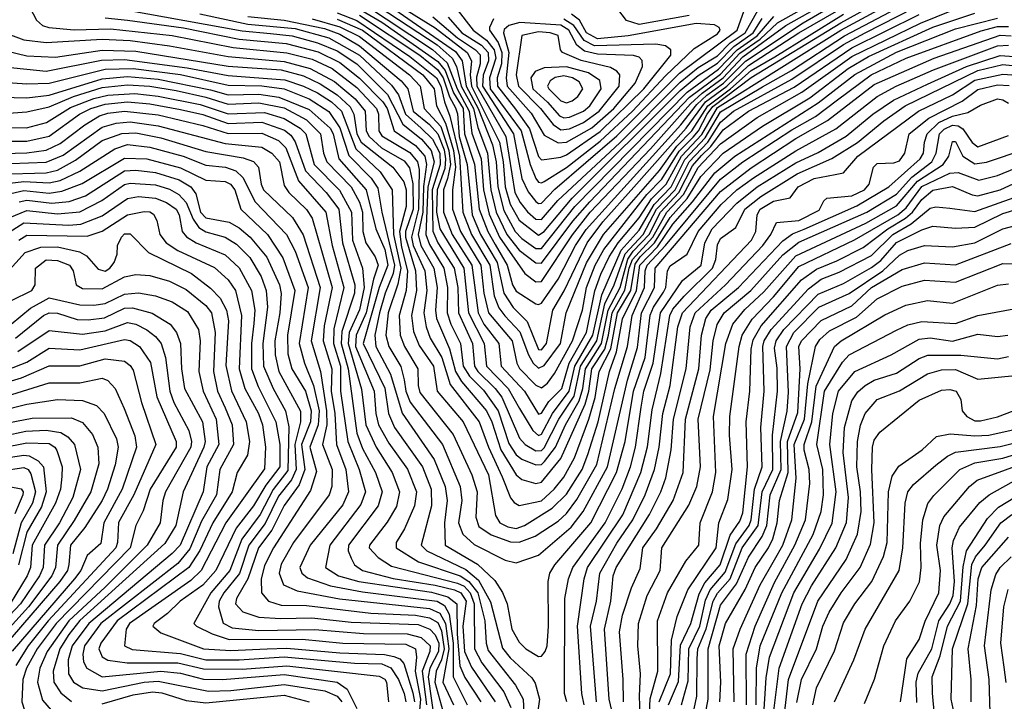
# Model space of a CAD drawing. Extents: x 501367 to 657802, y 482273 to 547541.
# Tile 330 of 656: x 599520 to 603040, y 508627 to 511062. Entities that reach past the tile are written whole.
import ezdxf

# ---------------------------------------------------------------- set-up
doc = ezdxf.new("R2010")
doc.units = 0

msp = doc.modelspace()

# ---------------------------------------------------------------- linework, layer by layer
at = {"layer": '0CON20XD'}
for points in [[(600715, 511111.3), (600814, 511054), (601015, 510912.8), (601040.8, 510880.8), (601071.1, 510801.1), (601105.9, 510745), (601109.8, 510655), (601146.4, 510546.4), (601162.5, 510385), (601193.5, 510305), (601219.4, 510259.4), (601262.7, 510185), (601282.3, 510115), (601295, 510092.2), (601365, 510047.5), (601375, 510044.3), (601385, 510049.3), (601444.5, 510135.5), (601506.5, 510255), (601545, 510312.6), (601883.1, 510686.9), (601940.7, 510759.3), (601976.8, 510793.2), (602036.2, 510835), (602115, 510914.6), (602320.8, 511050.8), (602622.7, 511227.3)], [(600735, 511078.8), (600949.9, 510935), (601015, 510882.7), (601033.3, 510855), (601056.3, 510786.3), (601077.6, 510747.6), (601085.6, 510725.6), (601090.6, 510645), (601119.9, 510545), (601137.7, 510365), (601167.2, 510295), (601226.9, 510195), (601250.8, 510085), (601284.6, 510034.6), (601334.5, 509984.5), (601375, 509884.5), (601385, 509882.9), (601403.1, 509905), (601425.9, 510025), (601466.5, 510093.5), (601548.7, 510265), (601605, 510340.1), (601716, 510464), (601902.7, 510675), (601971.7, 510768.3), (602048.3, 510825), (602125, 510898.8), (602305, 511015.3), (602647.2, 511212.8)], [(600770.7, 511130.7), (601011.9, 510971.9), (601066.3, 510925), (601081.4, 510895), (601097.7, 510825), (601141.7, 510745), (601157.4, 510677.4), (601192.3, 510585), (601204.5, 510455), (601223.9, 510375), (601261.2, 510295), (601305, 510238.9), (601365, 510193.1), (601385, 510192), (601497, 510343), (601558.2, 510411.8), (601915, 510785), (602025, 510867.4), (602095, 510942.3), (602167.5, 510992.5), (602228.8, 511051.2), (602465.6, 511185)], [(600655, 511063.9), (600745, 511024.5), (600961.2, 510865), (601001.1, 510815), (601009.6, 510755), (601042.1, 510692.1), (601070.2, 510595), (601077.9, 510535), (601067, 510455), (601067.5, 510385), (601096.3, 510305), (601127.6, 510252.4), (601168.7, 510185), (601179.8, 510085), (601196.4, 510015), (601280, 509915), (601296.9, 509835), (601306.4, 509816.4), (601365, 509757.1), (601385, 509747), (601406.3, 509763.7), (601432.3, 509797.7), (601496.6, 509915), (601531.5, 510025), (601545.8, 510105), (601577.3, 510185), (601608.2, 510241.8), (601762.3, 510437.7), (601815, 510492.4), (601877.5, 510592.5), (601927.4, 510642.6), (601947.1, 510665), (601977.2, 510725), (601997.7, 510752.3), (602135, 510855.3), (602455, 511050.6), (602655, 511161.7)], [(600749.2, 511119.2), (600996.1, 510956.1), (601048.5, 510908.5), (601083.7, 510815), (601127.3, 510735), (601136.5, 510656.5), (601170.1, 510565), (601178.5, 510455), (601197.7, 510367.7), (601235.2, 510284.8), (601326, 510156), (601365, 510126.2), (601385, 510127.4), (601495.9, 510294.1), (601559.7, 510375), (601775, 510600.8), (601918.3, 510761.7), (601959.7, 510800.3), (602035, 510854.8), (602105, 510929.3), (602259, 511041), (602494.7, 511175)], [(599545, 511126.2), (599580.2, 511060.2), (599601.8, 511041.8), (599624, 511034), (599715, 511026.1), (599845, 511030), (600065, 511005.8), (600282.7, 510962.7), (600475, 510943.8), (600565, 510920.9), (600637.4, 510887.4), (600725, 510819.8), (600796, 510745), (600802.2, 510725), (600803.8, 510665), (600815, 510647.4), (600915, 510588.2), (600942, 510555), (600947.5, 510527.5), (600945.8, 510385), (600921, 510285), (600926.5, 510255), (600967.9, 510165), (600975.3, 510095), (600964.5, 510015), (600972.5, 509965), (600987.7, 509925), (601029.1, 509855), (601058.5, 509758.5), (601162.3, 509625), (601195.5, 509535), (601245, 509428.7), (601275, 509354.6), (601287.4, 509337.4), (601305, 509326.8), (601385, 509343.7), (601430.8, 509385), (601465, 509428.4), (601502.8, 509497.2), (601555.1, 509635.1), (601577.1, 509712.9), (601592, 509805), (601633.7, 509886.3), (601657, 510015), (601704.2, 510095), (601720.6, 510189.4), (601737.8, 510215), (601789.6, 510265), (601845, 510356), (601906.6, 510423.4), (601955, 510502.1), (602035, 510585.5), (602175, 510682.1), (602345, 510783.7), (602482.3, 510887.7), (602555, 510931), (602785, 511035.8), (602935, 511086.1)], [(600335, 511073.2), (600465, 511061.2), (600609.1, 511030.9), (600665, 511010.2), (600735, 510969.3), (600884, 510844), (600907.5, 510815), (600927, 510735), (600985, 510687.9), (601015, 510654.2), (601036.9, 510596.9), (601042.3, 510565), (601039.5, 510530.6), (601011.8, 510455), (601010.5, 510375), (601022.3, 510315), (601108, 510175), (601124.2, 510015), (601180.1, 509905), (601189, 509825), (601266.8, 509745), (601306.8, 509673.2), (601354.2, 509594.2), (601375, 509577.2), (601385, 509581.5), (601424.5, 509655.5), (601484.7, 509735), (601504.1, 509825), (601569.1, 509935), (601600.6, 510079.4), (601670.6, 510239.4), (601735, 510310.1), (601787.7, 510402.3), (601848.5, 510465), (601897.7, 510562.3), (601970, 510640), (602025, 510733.3), (602175, 510822.6), (602279.5, 510880.5), (602468.8, 511005), (602702.4, 511127.6)], [(600565, 511065.7), (600665, 511036.7), (600735, 511001.7), (600913.3, 510865), (600952.1, 510825), (600965.7, 510745), (601025, 510680.7), (601053.8, 510595), (601060, 510545), (601049.2, 510495), (601035.2, 510455), (601034.6, 510375), (601065.5, 510295), (601136.8, 510185), (601158.6, 510015), (601179.2, 509975), (601232.6, 509905), (601241.7, 509825), (601325, 509735.6), (601375, 509653.4), (601385, 509657), (601412, 509698), (601458.6, 509745), (601484.5, 509835), (601546.6, 509945), (601576.6, 510093.4), (601597.4, 510152.6), (601626.9, 510215), (601659.2, 510265), (601735, 510354.2), (601778.2, 510421.8), (601830.6, 510475), (601885.9, 510575), (601958.3, 510651.7), (602015, 510748.4), (602455, 511024.7), (602665, 511138.9)], [(600830.4, 511120.4), (601078.2, 510948.2), (601102.2, 510915), (601116.5, 510825), (601158.8, 510745), (601210.1, 510615), (601223.9, 510553.9), (601229, 510465), (601250.6, 510380.6), (601291.7, 510305), (601315, 510280.7), (601365, 510245.4), (601385, 510244.6)], [(599825, 511068.9), (599905, 511060.9), (600105, 511033.8), (600305, 510992.7), (600472.7, 510977.3), (600587, 510947), (600665, 510909.1), (600735, 510853.6), (600818.6, 510768.6), (600833.7, 510745), (600858.6, 510665), (600935, 510613.3), (600968.7, 510575), (600974.2, 510545), (600963.1, 510466.9), (600960.7, 510375), (600944.8, 510294.8), (600954.2, 510255), (601000.9, 510175), (601011.8, 510105), (601006.5, 510025), (601010.3, 509995), (601056.2, 509886.2), (601078.3, 509805), (601099.4, 509769.4), (601188.7, 509665), (601207.8, 509625), (601240.4, 509525), (601295, 509436.3), (601315, 509419.5), (601365, 509405.2), (601385, 509409.6), (601454.9, 509495), (601541.8, 509688.2), (601554.8, 509735), (601565.8, 509815), (601611.4, 509885), (601625.3, 509935), (601638.4, 510015), (601683.8, 510096.2), (601698.4, 510175), (601711.3, 510205), (601783.7, 510285), (601832.9, 510375), (601892.8, 510437.2), (601945, 510533.8), (602025, 510618.2), (602156.8, 510713.2), (602316.5, 510803.5), (602495, 510931.1), (602740.1, 511049.9), (602852.5, 511095)], [(599905, 511096.8), (600315, 511022.9), (600416.8, 511013.2), (600494.6, 511005), (600585, 510979.8), (600655, 510950.7), (600724.9, 510905), (600835.3, 510795), (600889.6, 510689.6), (600955.8, 510635.8), (600991.1, 510595), (601001.2, 510555), (600979.1, 510465), (600971.6, 510295), (600985, 510258.8), (601036.5, 510175), (601049.2, 510105), (601048, 510015), (601060.7, 509975), (601096.4, 509905), (601105.2, 509824.8), (601128.4, 509788.4), (601178.2, 509738.2), (601229.9, 509665), (601268.4, 509548.4), (601295, 509508), (601315, 509492.5), (601365, 509472), (601385, 509473.6), (601396.7, 509483.3), (601435.9, 509535), (601471.2, 509615), (601519.8, 509700.2), (601533.1, 509745), (601542.2, 509815), (601599.6, 509905), (601623.7, 510025), (601666.2, 510105), (601693.6, 510206.4), (601713.1, 510235), (601770.5, 510295), (601810.4, 510375), (601876.9, 510445), (601925, 510540.6), (601956.9, 510576.9), (601990.9, 510609.1), (602035, 510668.8), (602126, 510735), (602288.6, 510821.4), (602495, 510962.1), (602735, 511080.9)], [(600163.8, 511083.8), (600335, 511046.8), (600505, 511030.7), (600625, 510996.9), (600735, 510935.4), (600848.7, 510828.7), (600873.8, 510793.8), (600899.3, 510725), (600955.2, 510675.2), (600995.5, 510635.5), (601022.3, 510585), (601023.4, 510545), (600994.5, 510455), (600996.9, 510306.9), (601014.3, 510265), (601072.9, 510175), (601086, 510105), (601088.4, 510015), (601139, 509905), (601145.5, 509825), (601157.7, 509805), (601219.4, 509745), (601243.3, 509713.3), (601307.3, 509567.3), (601327, 509545), (601365, 509521.4), (601385, 509522.7), (601395, 509532.5), (601447.2, 509635), (601502.4, 509717.6), (601524.5, 509824.5), (601583.6, 509915), (601612.3, 510047.7), (601644.8, 510115), (601684.5, 510225.5), (601749.3, 510295), (601796.6, 510385), (601863.6, 510455), (601913.3, 510555), (601980.1, 510625), (602025, 510696.6), (602071.3, 510735), (602280.4, 510849.6), (602465, 510973.9), (602542, 511015), (602718.2, 511105)], [(600655, 511087.4), (600725, 511059.2), (600915, 510931.2), (601009.8, 510855), (601025.7, 510825), (601038.4, 510768.4), (601057.9, 510717.9), (601091.9, 510575), (601103.6, 510375), (601134.8, 510295), (601200.1, 510185), (601215.6, 510075.6), (601232.4, 510032.4), (601253.8, 510003.8), (601307.4, 509947.4), (601338.4, 509865), (601355.4, 509835.4), (601375, 509817.9), (601395, 509827.1), (601452.8, 509905), (601473.5, 510015), (601546.5, 510193.5), (601607, 510295), (601806.8, 510523.2), (601869, 510611), (601923, 510665), (601979.5, 510755), (602060.7, 510815), (602135, 510881.3), (602219.8, 510930.2), (602465, 511082.2)], [(600905.3, 511095), (601005, 511033.6), (601120, 510945), (601134.9, 510914.9), (601130.3, 510865), (601135.5, 510825), (601234.9, 510625), (601248.4, 510555), (601254.9, 510465), (601273.3, 510403.3), (601305, 510346.1), (601375, 510292.1)], [(600997.2, 511072.8), (601085, 510997.4), (601149.9, 510955), (601166.5, 510936.5), (601166.2, 510905), (601152.5, 510857.5), (601154.6, 510825), (601257.3, 510645), (601290.6, 510445), (601308.9, 510408.9), (601335.9, 510375.9), (601365, 510349.7), (601385, 510348)], [(601079.1, 511105), (601141.3, 511025), (601189.3, 510989.3), (601216.3, 510955), (601221.9, 510925), (601199.3, 510855), (601201.8, 510815), (601312.4, 510665), (601344.6, 510544.6), (601365, 510495.2), (601375, 510482), (601385, 510479.4)], [(601375, 510405.2), (601385, 510406.9), (601433.5, 510456.5), (601655, 510647), (601879.2, 510870.8), (602085.1, 511025), (602109.4, 511095)], [(601385, 510348), (601443.6, 510416.4), (601665, 510622.2), (601880.8, 510839.2), (601945, 510891.6), (602015, 510933), (602059.9, 510980.1), (602113.8, 511015), (602158.6, 511095)], [(601385, 510479.4), (601395, 510484.8), (601475, 510534.2), (601595, 510627.9), (601710.5, 510735), (601828.7, 510861.4), (601930.7, 510959.3), (602015, 511012.1), (602024.4, 511025), (602021.1, 511035), (602004.3, 511044.3), (601938.5, 511048.5), (601695, 511004.8), (601585, 510994.5), (601546.7, 511015), (601521.1, 511061.1), (601492.2, 511082.2)], [(601385, 510244.6), (601504.8, 510395.2), (601906.2, 510803.8), (602018.4, 510885), (602085.3, 510954.7), (602156.8, 511005), (602216.2, 511073.8)], [(601913.3, 511076.7), (601735, 511045.6), (601689.1, 511059.1), (601655, 511104.4)], [(599430.7, 510960.7), (599545, 510932.8), (599648.1, 510928.1), (599815, 510953.4), (599935, 510949.7), (600265, 510896.5), (600455, 510882.7), (600535, 510861.2), (600593.6, 510833.6), (600655, 510794.3), (600700.8, 510750.7), (600714.5, 510725), (600725.4, 510655), (600740.9, 510625), (600854.2, 510535), (600893.4, 510483.4), (600901.1, 510455), (600901.9, 510395), (600878, 510305), (600885, 510249.8), (600906.3, 510165), (600901.9, 510095), (600876.5, 510005), (600880.5, 509935), (600895.1, 509895), (600942.7, 509815), (600944.3, 509755), (600950.7, 509730.7), (601070, 509580.1), (601136.7, 509436.7), (601155.9, 509375), (601150.8, 509285), (601161.9, 509251.9), (601205, 509221.8), (601275, 509196.4), (601305, 509195.1), (601362.9, 509217.1), (601445, 509271.2), (601475, 509297.8), (601512, 509348), (601583.6, 509473.6), (601648, 509745), (601692.5, 509895), (601709.8, 510005), (601753.4, 510105), (601755.6, 510165), (601763.1, 510185), (601828.6, 510255), (602025, 510493), (602105, 510553.9), (602280.9, 510669.1), (602365, 510716.8), (602444.1, 510775.9), (602564.2, 510865), (602688.9, 510925), (602957, 511023), (603015, 511037.8), (603055, 511038.5)], [(599455, 511020), (599535, 510990.6), (599615, 510980.4), (599815, 510992.8), (599915, 510987.8), (600055, 510969.4), (600265, 510930.8), (600465, 510913.1), (600558.1, 510888.1), (600645, 510841.9), (600719.4, 510779.4), (600755.1, 510735), (600758, 510665), (600769.6, 510645), (600813.5, 510605), (600895, 510557.6), (600913.6, 510533.6), (600925.5, 510475.5), (600926.3, 510385), (600899.7, 510305), (600898.7, 510285), (600934.5, 510165), (600938.7, 510095), (600921.2, 510005), (600928.3, 509948.3), (600948.1, 509898.1), (600999.7, 509825), (601012.3, 509735), (601105.1, 509625), (601195.9, 509435.9), (601220.7, 509290.7), (601236.3, 509265), (601265, 509250), (601295, 509244.6), (601324.7, 509255), (601423.4, 509316.6), (601475, 509366.6), (601531, 509455), (601551.6, 509508.4), (601588.1, 509625), (601628.5, 509805), (601654, 509876), (601675, 509993.7), (601725.2, 510095), (601736.8, 510185), (601799.6, 510250.5), (601855, 510331.5), (601925, 510411.6), (602005, 510515.3), (602076, 510575), (602375, 510764.7), (602505, 510866.2), (602655, 510946.5), (602865, 511030.1), (603015, 511068.2)], [(601051.4, 511071.4), (601100.4, 511015), (601171, 510971), (601194.5, 510945), (601195.8, 510915), (601176.3, 510863.7), (601174.1, 510825), (601284.8, 510655), (601314.7, 510495), (601337.6, 510447.6), (601365, 510412.3), (601375, 510405.2)], [(601214.2, 511065.8), (601199.7, 511035), (601200, 511025), (601230.3, 510980.3), (601243.3, 510945), (601242, 510905), (601227.2, 510855), (601227.6, 510825), (601292.8, 510742.8), (601342.3, 510672.3), (601375, 510573.8), (601385, 510561.9)], [(601445, 510622.5), (601475, 510624.7), (601565, 510676.3), (601644, 510745), (601719.9, 510835), (601746.7, 510895), (601745, 510916.9), (601735, 510928.4), (601714.5, 510934.5), (601585, 510939.1), (601539.6, 510949.6), (601511.8, 510971.8), (601483.5, 511025), (601455, 511042.5), (601307.8, 511052.2), (601268.5, 511041.5), (601252.4, 511027.6), (601249.6, 511015), (601268.5, 510945), (601258.6, 510855), (601263.1, 510825), (601348.5, 510728.5), (601395, 510649.3), (601445, 510622.5)], [(601375, 510292.1), (601395, 510305.9), (601494.8, 510425.2), (601881.1, 510808.9), (601945, 510862.7), (602015, 510906.5), (602073.4, 510966.6), (602142.5, 511015), (602173.8, 511066.2)], [(601385, 510561.9), (601405, 510563.7), (601455, 510570.8), (601475, 510579.4), (601595, 510663.1), (601751, 510815), (601847.3, 510935), (601847.4, 510955), (601829, 510969), (601794.3, 510974.3), (601575, 510969), (601537.4, 510987.4), (601501.5, 511041.5), (601465, 511064.6)], [(599465, 510894.3), (599615, 510878.8), (599812.8, 510917.2), (599895, 510919.8), (600119.1, 510890.9), (600265, 510863.1), (600467.5, 510847.5), (600535, 510825.3), (600585, 510800.7), (600635, 510768.6), (600670.4, 510735), (600721.1, 510601.1), (600808.2, 510518.2), (600851.6, 510455), (600856.7, 510295), (600882.5, 510175), (600872.1, 510117.9), (600836.8, 510015), (600829.4, 509935), (600839.9, 509895), (600882.8, 509822.8), (600894.6, 509775.4), (600900.9, 509735), (600915.7, 509695.7), (601031, 509545), (601094.3, 509395), (601100.3, 509345), (601088.8, 509265), (601103.7, 509223.7), (601145, 509187.2), (601255, 509131), (601295, 509122), (601375, 509149.5), (601491, 509249), (601534.9, 509305), (601620.9, 509465), (601692.7, 509775), (601728.5, 509891.5), (601743.3, 510015), (601788.9, 510105), (601791.9, 510175), (602025, 510448.9), (602135, 510532.9), (602295, 510637.4), (602408.4, 510701.6), (602575, 510830.8), (602788.6, 510925), (603025, 511006.5), (603065, 511004.7)], [(601455, 510669.1), (601485, 510672), (601535, 510695.5), (601592, 510735), (601662.9, 510825), (601665.1, 510865.1), (601655, 510878.4), (601631.8, 510891.8), (601526.8, 510916.8), (601460, 510945), (601453.3, 510955), (601445, 511005.3), (601416, 511015), (601375, 511018.6), (601315, 511005.4), (601294.7, 510865), (601302.8, 510825), (601382.3, 510745), (601427.6, 510687.6), (601455, 510669.1)], [(599459.4, 510839.4), (599545, 510832.9), (599625, 510835.1), (599825, 510885.2), (599925, 510888.2), (600095, 510866.4), (600265, 510828.7), (600385, 510825.5), (600465, 510814.8), (600555, 510779.7), (600625, 510733.8), (600665, 510675.5), (600697, 510577), (600775.9, 510495.9), (600800.3, 510460.3), (600814.4, 510375), (600860.3, 510185), (600855.1, 510155), (600825.9, 510085), (600806.5, 510015), (600789.7, 509935), (600792.9, 509895), (600845.9, 509795.9), (600886.8, 509656.8), (601001.1, 509491.1), (601041.3, 509395), (601048.6, 509345), (601038.4, 509265), (601041, 509185), (601157.1, 509117.1), (601218.5, 509058.5), (601245.4, 509015.4), (601262.2, 508975), (601279.7, 508885), (601305, 508838.2), (601329.6, 508815), (601375, 508787.1), (601385, 508788.9), (601398.9, 508805), (601405.8, 508825), (601410.6, 508895), (601409.8, 509055), (601415.6, 509085), (601433, 509115), (601561.4, 509265), (601653.9, 509445), (601684.9, 509555), (601714.4, 509735), (601755.4, 509855), (601773.9, 510006.1), (601785.8, 510035), (601821.3, 510088.7), (601829.6, 510105), (601835.8, 510165), (601845, 510183), (601905.9, 510224.1), (601945.5, 510305), (602028.2, 510401.8), (602084.1, 510455), (602142.7, 510497.3), (602295, 510594), (602437.4, 510672.6), (602585, 510788.3), (602653, 510825), (602786.4, 510883.6), (603015, 510968.4), (603055, 510970.9)], [(601476, 508625), (601467.4, 508655), (601468.5, 508995), (601481.7, 509065), (601497.1, 509105), (601612.4, 509265), (601673.5, 509386.5), (601703.4, 509465), (601721.6, 509535), (601742.2, 509677.8), (601750.9, 509735), (601784.6, 509835), (601810.7, 510015), (601889.9, 510130.1), (601956.5, 510185), (601969.3, 510265), (601996, 510315), (602083.2, 510406.8), (602156.7, 510465), (602295, 510551.3), (602375, 510587.8), (602475, 510646.1), (602570.5, 510725), (602643.3, 510775), (602765, 510832), (602905.3, 510894.7), (603025, 510934.7), (603238.8, 510918.8)], [(601537.8, 508615), (601530.1, 508655), (601514, 508896), (601538, 509065), (601549.9, 509105), (601676.4, 509293.6), (601740.9, 509445), (601764, 509536), (601781.3, 509668.7), (601811.6, 509798.4), (601843.8, 510005), (601855, 510027.6), (601895.3, 510074.7), (601996.5, 510175), (602008.8, 510205), (602015, 510258.1), (602025, 510280.9), (602079.9, 510320.1), (602112.5, 510385), (602169, 510431), (602298.9, 510511.1), (602423.8, 510566.2), (602515, 510624.1), (602609.6, 510700.4), (602685.9, 510754.1), (602945, 510880.3), (603035, 510901.8), (603135, 510891)], [(601465, 510711.8), (601485, 510713.6), (601535, 510734.9), (601557.6, 510755), (601598.5, 510815), (601593.7, 510845), (601552.9, 510872.9), (601475, 510893.5), (601395, 510890.3), (601362.6, 510877.4), (601347.1, 510855), (601354, 510815), (601407.3, 510767.3), (601449.4, 510719.4), (601465, 510711.8)], [(601475, 510765.6), (601495, 510772), (601515, 510788.4), (601533.3, 510815), (601519.9, 510839.9), (601495.9, 510855), (601465, 510861.6), (601434.4, 510855.6), (601416, 510844), (601406.9, 510825), (601411.9, 510815), (601455, 510772.1), (601475, 510765.6)], [(601582.6, 508625), (601560.9, 508895), (601582.6, 508985), (601593.6, 509085), (601655, 509191.5), (601711.8, 509275), (601755.9, 509365), (601789.8, 509455), (601806.2, 509535), (601819.6, 509655), (601845.5, 509755), (601873, 509965), (601890, 510015), (602136.4, 510275), (602152.1, 510305), (602156.5, 510365), (602166.9, 510385), (602215, 510413.9), (602273.9, 510426.1), (602303.5, 510465), (602360.3, 510495), (602435, 510508.7), (602465.2, 510514.8), (602516.7, 510575), (602733.2, 510735), (602855, 510793.7), (602935, 510846.6), (603035, 510868.2), (603215, 510854.4)], [(599455, 510785.1), (599545, 510783.4), (599625, 510793), (599815, 510851), (599905, 510859.7), (600015, 510850.4), (600201.5, 510811.5), (600265, 510794.2), (600375, 510796), (600445.8, 510785.8), (600555, 510741.6), (600629.5, 510675), (600640.3, 510655), (600661.2, 510565), (600759, 510455), (600792.6, 510315), (600825, 510241.7), (600836.6, 510185), (600804.5, 510105), (600748, 509905), (600825.7, 509745.7), (600838.2, 509655), (600859.7, 509605), (600959.4, 509465), (600991.2, 509385), (600991.6, 509325), (600954.8, 509185), (600975.2, 509165), (601115, 509098.5), (601160.2, 509060.2), (601202.7, 508982.7), (601246.5, 508816.5), (601272.8, 508782.8), (601351.4, 508711.4), (601362.4, 508692.4), (601378.3, 508635), (601355.9, 508475)], [(599465, 510727.6), (599545, 510733.2), (599625, 510751.2), (599712.1, 510787.8), (599815, 510819.8), (599905, 510830), (599985, 510825.1), (600078.8, 510808.8), (600185, 510785.8), (600265, 510760.4), (600375, 510765.5), (600465, 510747.5), (600544.8, 510704.8), (600595.9, 510655), (600605.9, 510585), (600617.4, 510555), (600704.6, 510465), (600735, 510410.7), (600745.8, 510375), (600746.5, 510305), (600757.3, 510265), (600791.2, 510215), (600801.2, 510185), (600784.4, 510135.6), (600758.1, 510015), (600722.6, 509935), (600720.1, 509895), (600786.7, 509735), (600792.7, 509655), (600802.9, 509615), (600839.7, 509549.7), (600906.6, 509456.6), (600938.4, 509375), (600931.9, 509325), (600896.2, 509243.8), (600866.2, 509195), (600865.6, 509175.6), (600945.9, 509125.9), (601095, 509074.9), (601125.4, 509055.4), (601157.6, 509015), (601182.5, 508915), (601187.9, 508835), (601195, 508808.9), (601292.7, 508685), (601320, 508635), (601324.9, 508535)], [(601662.6, 508482.7), (601627.4, 508635), (601610.9, 508885), (601633.6, 508985), (601638.6, 509035), (601642, 509075), (601651.9, 509105), (601771.9, 509295), (601812.2, 509375), (601829.6, 509425), (601849.3, 509525), (601857, 509635), (601902.5, 509815), (601917.3, 509965), (601934.7, 510015), (602043.4, 510115), (602177, 510255), (602205.8, 510295), (602225, 510337.7), (602305, 510345.3), (602378.2, 510381.8), (602394.6, 510415.4), (602405.4, 510424.6), (602495, 510432.7), (602539.6, 510455), (602556.9, 510475), (602571.8, 510535), (602585, 510548.4), (602645, 510550.5), (602665, 510558.6), (602684.8, 510585), (602700.2, 510655), (602769.6, 510710.4), (602888.9, 510771.1), (602945, 510813.2), (603015, 510829.9), (603057.7, 510827.7)], [(599385, 510676.7), (599543.9, 510676.1), (599615.9, 510695), (599701.2, 510748.8), (599785, 510781.1), (599835, 510792.6), (599931.9, 510798.1), (600015, 510788.9), (600165, 510759.8), (600265, 510726.5), (600395, 510730.3), (600465, 510709), (600522.6, 510675), (600542.9, 510655), (600572.4, 510545), (600663.7, 510453.7), (600705.9, 510375), (600709.7, 510275), (600744.9, 510175), (600751.8, 510105), (600735, 510026.2), (600698.3, 509945), (600694.1, 509905), (600742.4, 509742.4), (600757.8, 509615), (600793.8, 509535), (600851.7, 509445), (600877.3, 509375), (600866.7, 509323.2), (600833.3, 509266.7), (600770.7, 509185), (600769.8, 509175), (600801.3, 509141.3), (600849.7, 509109.7), (601085, 509049.5), (601108.4, 509038.4), (601129.9, 509015), (601144.1, 508975), (601145.5, 508815), (601171.7, 508765), (601250.9, 508660.9), (601275.6, 508605)], [(599355, 510628.3), (599545, 510628.2), (599625, 510645.9), (599734.1, 510725), (599774.5, 510745.5), (599825, 510761), (599905, 510768.3), (599985, 510761.6), (600095, 510741.9), (600175, 510723.8), (600265, 510691.8), (600385, 510695.8), (600467.2, 510667.2), (600489.2, 510649.2), (600504.2, 510625.8)], [(601678.5, 508625), (601677.9, 508705), (601664, 508875), (601674.8, 508934.8), (601707.1, 509032.9), (601738, 509102), (601747.7, 509175), (601796.5, 509243.5), (601856.1, 509345), (601892.1, 509445), (601900.1, 509635), (601948, 509815), (601957.3, 509935), (601972.7, 509995), (601992.2, 510025), (602090.1, 510105), (602248.3, 510271.7), (602282.8, 510297.2), (602324.3, 510314.3), (602512.7, 510397.3), (602626.6, 510465), (602739.3, 510565), (602750.9, 510585), (602754.1, 510625), (602763.8, 510655), (602805.5, 510694.5), (602855, 510718.2), (602909.6, 510730.4), (602955, 510757.1), (603015, 510779.6), (603035, 510776.4), (603055, 510764.1)], [(599335, 510580.1), (599545, 510587.1), (599615, 510595.6), (599665, 510619.5), (599753.1, 510686.9), (599805, 510718.8), (599835, 510728.7), (599895, 510735.1), (600015, 510721.9), (600175, 510684.7), (600265, 510656.2), (600385, 510656.4), (600445, 510630.3), (600471, 510605), (600516.1, 510486.1), (600614, 510375), (600636.6, 510255)], [(599423.8, 510546.1), (599615, 510553.3), (599675, 510578.4), (599815, 510678.9), (599865, 510692.4), (599915, 510697.4), (600015, 510683.1), (600255, 510619.5), (600385, 510606.4), (600421.1, 510585), (600448.5, 510555), (600465, 510470), (600481.9, 510445), (600545, 510384.4), (600565, 510353.4), (600636.8, 510105), (600608, 509968), (600604.5, 509915), (600635.5, 509815.5), (600634, 509735), (600646.9, 509655), (600652.6, 509545), (600686.1, 509455), (600695.1, 509375), (600675, 509329.3), (600557.8, 509185), (600521.2, 509105), (600528.4, 509085), (600548.4, 509068.4), (600630.6, 509039.4), (600745, 509017.7), (601012.2, 508985), (601039.2, 508969.2), (601055, 508938), (601069.1, 508835), (601070.1, 508715), (601119.5, 508615)], [(601738.8, 508545), (601735.6, 508645), (601739.4, 508725), (601730, 508825), (601731.6, 508905), (601763.5, 509005), (601809.6, 509095), (601815.2, 509175), (601912.5, 509327.5), (601940.2, 509395), (601953.4, 509465), (601945.1, 509635), (601988.6, 509811.4), (601999, 509915), (602013.3, 509973.3), (602038.8, 510015), (602134.1, 510095), (602248, 510222), (602305, 510267.6), (602548.8, 510375), (602655, 510438.9), (602709.8, 510500.2), (602781.4, 510555), (602796.9, 510585), (602808.4, 510655), (602825, 510671.6), (602855, 510685.2), (602875, 510683.1), (602892, 510672), (602925, 510623.2), (602945, 510608.5), (603055, 510648)], [(599445, 510509.9), (599615, 510515.3), (599655, 510524.9), (599719.9, 510560.1), (599815, 510630.8), (599885, 510655.7), (599935, 510657.6), (600025, 510639.7), (600185, 510591.7), (600318.8, 510568.8), (600355.4, 510555.4), (600373.9, 510535), (600382.9, 510475), (600391.6, 510455), (600495, 510355.2), (600533.7, 510293.7), (600594.5, 510105), (600562.3, 509915), (600595.8, 509805.8), (600616.6, 509665), (600617.7, 509615), (600603, 509545), (600636.9, 509455), (600635.8, 509395), (600626.3, 509365), (600498.4, 509195), (600455, 509117.6), (600447.4, 509085), (600462.8, 509042.8), (600511.4, 509021.4), (600663.7, 508993.7), (600985, 508959.2), (601022.1, 508942.1), (601041.7, 508905), (601053.9, 508815), (601032.8, 508695), (601070.5, 508615)], [(599464.3, 510475.7), (599535, 510484.8), (599625, 510479.6), (599665, 510488.2), (599735, 510520.9), (599860.6, 510600.6), (599905, 510616.2), (599985, 510606.4), (600104.2, 510574.2), (600185, 510542.4), (600255.6, 510535), (600292.4, 510522.4), (600318.2, 510498.2), (600361.7, 510411.7), (600474, 510295), (600504.3, 510235.7), (600550.8, 510105), (600518.7, 509905), (600537.6, 509835), (600570.6, 509755), (600590.2, 509665), (600587.5, 509615), (600557.1, 509535), (600581.4, 509448.6), (600559.8, 509380.2), (600426.8, 509175), (600395, 509112.2), (600383, 509063), (600384.5, 509014.5), (600409.2, 508985), (600455, 508970), (600545, 508968.9), (600775, 508942.4), (600935, 508935.4), (600985, 508925.8), (601015, 508908.5), (601028.3, 508878.3), (601037.8, 508815), (601028.2, 508775), (601008.3, 508735), (601003.7, 508695), (601046, 508545)], [(600504.2, 510625.8), (600541.8, 510521.8), (600615.4, 510445), (600661.4, 510385), (600674, 510265), (600717.8, 510115), (600716.8, 510085), (600671.6, 509948.4), (600669.7, 509905), (600694, 509815), (600725.5, 509585), (600745, 509530.7), (600792.3, 509445), (600815.8, 509375), (600801.8, 509325), (600695.8, 509185), (600694.8, 509165), (600705, 509138.5), (600716.4, 509115), (600745.3, 509095), (600855, 509065.6), (601005, 509042.5), (601074.3, 509025), (601096.8, 509015), (601116, 508985), (601104.7, 508895), (601110.1, 508805), (601135, 508748.9), (601219.2, 508625)], [(601769, 508535), (601774.3, 508635.7), (601801, 508735), (601800.2, 508915), (601835.9, 509015), (601901.7, 509128.3), (601947.8, 509185), (601952.1, 509265), (601996.4, 509375), (602009.1, 509445), (602000.3, 509645), (602043.9, 509905), (602069.1, 509975), (602112.7, 510027.3), (602180.2, 510089.8), (602295, 510219.2), (602545, 510335.5), (602655, 510396.8), (602729.7, 510485), (602820.8, 510545), (602841.3, 510575), (602855, 510627.7), (602865, 510626.7), (602891.9, 510575), (602935, 510547.3), (602976.5, 510553.5), (603115, 510599.2)], [(599472.5, 510437.5), (599535, 510451.5), (599625, 510442.9), (599670.8, 510449.2), (599742.9, 510477), (599895, 510568.1), (599974.9, 510564.9), (600095, 510532.7), (600185, 510488.4), (600255, 510484.6), (600273.9, 510475), (600289.4, 510455), (600310.8, 510385), (600406.2, 510295), (600461.2, 510211.2), (600503.6, 510095), (600476.8, 509935), (600478.6, 509868.6), (600493, 509815), (600541.5, 509735), (600561.4, 509665), (600559, 509625), (600527.1, 509545), (600539.5, 509455), (600519.4, 509400.6), (600465, 509326.9), (600421.9, 509238.1), (600373.4, 509175), (600335.7, 509064.3), (600294.8, 508995), (600291, 508975), (600317.1, 508947.1), (600375, 508928.2), (600452.8, 508922.8), (600564, 508925), (600705, 508909.8), (600945, 508901.2), (600986.7, 508885), (601005, 508864.5), (601017.9, 508835), (601017, 508805), (600986.1, 508745), (600980.6, 508715), (601003.9, 508545)], [(601805.9, 508625), (601846.1, 508725), (601850.2, 508845), (601870.3, 508929.7), (601908.7, 509025), (602010.3, 509175), (602019, 509265), (602051.3, 509348.6), (602066.8, 509455), (602057.5, 509577.5), (602058.8, 509645), (602092, 509895), (602103.1, 509935), (602138.2, 509991.8), (602215, 510072), (602305, 510180.9), (602504.6, 510275.3), (602659.6, 510365), (602689.4, 510390.6), (602745, 510465.9), (602845, 510514.4), (602875, 510516.4), (602948.4, 510488.4), (603015, 510505.2), (603128.4, 510551.6)], [(599517.9, 510412.1), (599545, 510417), (599635, 510406.4), (599696.9, 510413.1), (599755, 510433.6), (599895, 510521.8), (599935, 510524.7), (600005, 510515.9), (600089.6, 510489.6), (600132.2, 510465), (600150.1, 510440.1), (600166.6, 510375), (600185, 510354.3), (600269.1, 510339.1), (600305, 510318.8), (600344.1, 510285), (600403.4, 510213.4), (600448.8, 510115), (600454.1, 510084.1), (600450.1, 510015), (600432.2, 509915), (600433.1, 509865), (600446.1, 509805), (600523.8, 509663.8), (600523.5, 509625), (600503.3, 509545), (600508.8, 509455), (600491.5, 509418.5), (600445, 509359.9), (600398, 509262), (600339.1, 509185), (600305.8, 509084.2), (600249.4, 509015), (600233.5, 508985), (600231.1, 508965), (600246.8, 508906.8), (600279.4, 508889.4), (600375, 508880.5), (600575, 508883.4), (600749.1, 508869.1), (600905, 508868.6), (600955, 508854.7), (600987.3, 508825), (600985.6, 508805), (600958.8, 508735), (600974.6, 508615)], [(599485, 510355.6), (599545, 510381), (599655, 510368.9), (599735, 510375.6), (599813.9, 510416.1), (599895, 510473.1), (599915, 510478.7), (600005, 510472.2), (600055, 510456.3), (600088.3, 510438.3), (600115, 510408.7), (600139.7, 510349.7), (600160, 510320), (600185, 510304.1), (600255, 510285.5), (600295, 510260.2), (600342.3, 510212.3), (600382.9, 510145), (600401.4, 510095), (600406.3, 510035), (600389.3, 509905), (600392.1, 509825), (600425.9, 509745), (600470.7, 509665), (600481.8, 509608.2)], [(601839.6, 508615), (601875, 508697.6), (601882.9, 508827.1), (601919.3, 508905), (601949.1, 509010.9), (601969.8, 509050.2), (602024.1, 509115), (602059.7, 509220.3), (602095, 509270.3), (602105, 509300), (602121.5, 509465), (602116.5, 509625), (602130.3, 509735), (602135.3, 509885), (602142, 509918), (602170.9, 509969.1), (602315, 510132.9), (602368.9, 510171.1), (602441.1, 510201.1), (602535, 510247.9), (602624, 510315), (602687.1, 510352.9), (602711.6, 510375), (602745, 510420), (602785, 510452.7), (602855, 510466.3), (602925, 510436), (602945, 510433.3), (603025, 510454), (603105, 510490.9)], [(601885.3, 508614.7), (601909.5, 508700.5), (601911.6, 508815), (601950.9, 508895), (601971.1, 508988.9), (601988.9, 509025), (602041.8, 509088.2), (602079.9, 509190.1), (602127.7, 509255), (602135.5, 509275), (602146.6, 509385), (602174.6, 509465), (602169, 509605), (602181.9, 509735), (602177.1, 509895), (602182, 509915), (602206, 509955), (602339.7, 510100.3), (602384.7, 510134.8), (602449.8, 510159.8), (602565, 510220.2), (602641.8, 510295), (602707.5, 510332.5), (602775, 510389.1), (602795, 510393.3), (602845, 510389.4), (602935, 510376.6), (603145, 510451.5)], [(599468.9, 510295), (599535, 510336.2), (599695, 510328.7), (599738.2, 510331.8), (599815, 510362), (599905, 510423.1), (599945, 510430.4), (600005, 510425.1), (600045, 510409.7), (600079.3, 510385), (600089.7, 510365), (600100.8, 510305), (600116, 510286), (600150.3, 510265), (600255, 510222.1), (600305, 510176.1), (600348.6, 510095), (600360.1, 510025), (600357.1, 509977.2), (600348.4, 509905), (600349, 509815), (600372.1, 509752.1), (600435.4, 509625), (600449.9, 509545), (600449.4, 509465), (600400.3, 509399.7), (600355.4, 509325), (600294, 509246), (600220.8, 509095), (600175, 509042.1), (600094, 508985), (600048.9, 508941.1), (600000.5, 508905), (599995.9, 508895), (600025, 508871.7), (600176.7, 508815), (600275, 508808.2), (600404.6, 508814.6)], [(599516.6, 510275), (599545, 510293), (599761.6, 510288.4), (599815, 510306.4), (599905, 510365.7), (599965, 510377.3), (599985, 510376), (599998, 510368), (600010.7, 510345), (600020.7, 510295), (600043.9, 510265), (600085, 510238.2), (600216.8, 510176.8), (600265, 510133.4), (600291.4, 510095), (600313, 510005), (600304, 509815), (600324.2, 509744.2), (600373.2, 509655), (600387.7, 509615), (600398.6, 509535), (600395, 509458.2), (600256.8, 509265), (600168.3, 509095), (600131.2, 509058.8), (599912.7, 508905), (599901, 508885), (599894.7, 508825), (599921.8, 508811.8), (600095, 508798.5), (600185, 508775.8), (600305, 508775.2), (600465, 508785.9), (600716.6, 508763.4), (600815, 508761), (600846.4, 508746.4), (600873.6, 508705), (600894.4, 508655), (600900.1, 508625)], [(601904.7, 508475), (601940.2, 508645), (601941.7, 508778.3), (601944.2, 508815), (601974.2, 508885.8), (601998.6, 508985), (602015, 509013.6), (602059.3, 509065), (602103.3, 509175), (602159.8, 509255), (602174.1, 509375.9), (602212.9, 509455), (602211.6, 509578.4), (602229.1, 509735), (602227.4, 509817.4), (602218.2, 509888.2), (602224, 509915), (602251.7, 509955), (602375, 510082.1), (602465, 510119.8), (602565, 510176.7), (602598.2, 510201.8), (602655, 510266), (602745, 510311.5), (602785, 510324.1), (602865, 510317.2), (602935, 510320.9), (603035, 510370), (603125, 510397.6)], [(601948.1, 508455), (601981.4, 508635), (601980.8, 508815), (602025, 508970.7), (602082.9, 509047), (602125, 509142), (602174.1, 509215.9), (602190.7, 509255), (602202.8, 509365), (602242.3, 509455), (602239.7, 509555), (602263.9, 509663.9), (602269, 509731), (602261.3, 509895), (602287.4, 509945), (602377.2, 510035), (602485, 510083.7), (602605.7, 510165), (602665, 510221.3), (602695, 510237.4), (602755, 510255.2), (602855, 510251.2), (602935, 510265.4), (603035, 510315.7), (603135, 510341.6)], [(599473, 510157), (599539.5, 510230.5), (599595, 510249.8), (599655, 510251.2), (599733.4, 510233.4), (599758.6, 510218.6), (599800.9, 510170.9), (599825, 510163.9), (599842.5, 510175), (599857.5, 510195), (599868, 510225), (599869.8, 510255), (599883.5, 510285), (599895, 510297), (599915, 510297.6), (599980, 510230), (600134.2, 510155), (600202.6, 510102.6), (600237.1, 510067.1), (600259.7, 510025), (600266.2, 509986.2), (600257, 509827), (600276.9, 509736.9), (600329.7, 509625), (600341.7, 509555), (600334.1, 509505.9), (600297.1, 509445), (600279.7, 509375), (600210.1, 509265), (600163.9, 509166.1), (600125.1, 509105), (599868.8, 508915), (599809.7, 508835), (599802.4, 508815), (599815, 508785.8), (599835, 508773.8), (599904.5, 508764.5), (600085, 508764.6), (600176.8, 508743.2), (600315, 508742.2), (600475, 508754.3), (600805, 508717.4), (600825, 508706.4), (600830.7, 508695), (600838.9, 508625)], [(602023.3, 508625), (602026.4, 508695), (602020.8, 508825), (602043.4, 508905), (602113.1, 509026.9), (602148.7, 509105), (602197.2, 509175), (602212.3, 509207.7), (602228.4, 509265), (602236.5, 509345), (602267.4, 509445), (602265.4, 509555), (602301.6, 509658.4), (602310.3, 509815), (602305.7, 509895), (602315.1, 509914.9), (602385, 509988.2), (602495, 510040.5), (602564.9, 510105.1), (602675, 510169.3), (602755, 510193.6), (602865, 510186.5), (603065, 510263.2)], [(600636.6, 510255), (600678.9, 510105), (600642.5, 509957.5), (600641.2, 509905), (600666.4, 509825), (600667.1, 509735), (600693.1, 509555), (600733.9, 509455), (600756.1, 509375), (600739.6, 509330.4), (600628.3, 509185), (600613.2, 509105), (600659.3, 509075), (600732.9, 509055), (600992.4, 509017.6), (601050.9, 509000.9), (601083.1, 508975), (601083.6, 508866.4), (601094, 508754), (601111.8, 508711.8), (601168, 508625)], [(599491, 510059), (599563.3, 510095), (599574.7, 510115), (599576.8, 510175), (599615, 510204.2), (599655, 510202.1), (599698.4, 510185), (599711.6, 510165), (599722.2, 510115), (599745, 510101.4), (599815, 510100.7), (599895, 510143.1), (599935, 510152.4), (599985, 510148.6), (600055, 510128.5), (600115, 510098.6), (600185, 510041.7), (600205.4, 510015), (600219, 509945), (600212.9, 509805), (600227.6, 509735), (600255, 509675.7)], [(602074.4, 508625), (602070.7, 508815), (602095.4, 508885), (602166.7, 509043.3), (602218, 509132), (602248.3, 509185), (602280.1, 509275), (602295.7, 509424.3), (602289, 509545), (602325.4, 509634.6), (602338.1, 509761.9), (602364.8, 509895), (602380.4, 509919.6), (602415, 509950.4), (602511, 509999), (602585, 510064.5), (602675, 510110.3), (602755, 510131.7), (602865, 510124.2), (603035, 510191.2), (603138.5, 510188.5)], [(602118, 508615), (602117.4, 508795), (602149.8, 508895), (602217.9, 509052.1), (602291.2, 509185), (602329, 509275), (602344.9, 509405), (602342.4, 509455), (602324.3, 509524.3), (602324.7, 509545), (602352.3, 509625), (602366.9, 509753.1), (602433.3, 509895), (602456.7, 509915), (602612.4, 510007.6), (602688, 510042), (602765, 510058.5), (602855, 510049.6), (603015, 510114), (603055, 510119.2)], [(599455, 509946.4), (599558.9, 510031.1), (599625, 510068.9), (599735, 510043), (599785, 510041.9), (599825, 510047.8), (599895, 510082.1), (599945, 510086), (600005, 510075.5), (600065, 510054.1), (600120.1, 510020.1), (600159, 509955), (600165.2, 509915), (600159.9, 509805), (600176.3, 509735), (600222.9, 509635), (600231.6, 509545), (600188.8, 509465), (600175.7, 509375), (600093.3, 509185), (600064.9, 509155.1), (599766.7, 508905), (599707, 508825), (599693.5, 508775), (599694.6, 508725), (599712.2, 508695), (599745.1, 508675.1), (599815, 508664), (599964.6, 508695.4), (600015, 508699), (600195, 508663), (600275, 508665.9), (600465, 508687.3), (600610.5, 508665), (600655, 508645.1), (600671.6, 508625)], [(602153, 508615), (602154, 508746), (602167.5, 508825), (602244.4, 509015), (602356.6, 509223.4), (602385.4, 509305), (602393.2, 509365), (602391.4, 509455), (602369.9, 509545), (602397.2, 509735), (602461.5, 509838.5), (602485, 509864.8), (602655, 509953.2), (602695, 509971.7), (602745, 509983.9), (602865, 509976.6), (602945, 510005.9), (603235, 510058.7)], [(599505.2, 509925), (599605, 510005.5), (599625, 510014.9), (599655, 510013.4), (599725, 509991.1), (599765, 509989.5), (599823.4, 509996.6), (599895, 510031.6), (599923.1, 510033.1), (599993.9, 510013.9), (600058.1, 509975), (600081, 509945), (600095.2, 509905), (600098.9, 509815), (600109.3, 509745), (600173.9, 509625), (600182.6, 509555), (600178.8, 509535), (600103.8, 509375), (600078.1, 509255), (600039.2, 509190.8), (599735, 508915.7), (599695, 508865.4), (599662.9, 508815), (599639.5, 508735), (599642, 508695), (599667.2, 508657.2), (599705, 508626.7)], [(599513.4, 509876.6), (599625, 509951.9), (599745, 509938.2), (599825, 509950.8), (599905, 509980.3), (599935, 509974.2), (599974.4, 509954.4), (600005, 509930.9), (600026.2, 509905), (600041, 509855), (600057.2, 509735), (600071.4, 509695), (600124.1, 509594.1), (600133.7, 509555), (600132.2, 509535), (600040.6, 509375), (600031.5, 509345), (600022.5, 509265), (599975.7, 509185), (599825.1, 509034.9), (599695.5, 508915), (599618, 508805), (599592.3, 508745), (599584, 508695), (599601.2, 508631.2), (599632.4, 508595)], [(599475, 509811.9), (599545, 509839.2), (599625, 509888.8), (599735, 509883.4), (599895, 509920.3), (599915, 509916.6), (599948.4, 509895), (599987.3, 509837.3), (600010, 509715), (600079.5, 509555), (600079.8, 509535), (599986.5, 509385), (599961.8, 509308.2), (599934.8, 509255), (599914.9, 509175), (599650.1, 508905), (599582.3, 508815), (599544.4, 508745), (599531, 508705), (599527.5, 508625), (599537.6, 508595), (599560.1, 508560.1), (599622.2, 508512.2), (599704.9, 508494.9)], [(602179.4, 508560.6), (602188.5, 508711.5), (602200.3, 508785), (602287.5, 509015), (602379.7, 509170.3), (602425, 509263.9), (602438.5, 509375), (602416, 509545), (602427, 509655), (602447.5, 509735), (602505, 509805.6), (602635.6, 509864.4), (602735, 509920.5), (602775, 509925.1), (602855, 509914.3), (602945, 509938.3), (603015, 509930), (603052.5, 509935)], [(599455, 509761.1), (599526.9, 509783.1), (599625, 509825.8), (599735, 509826), (599825, 509851.1), (599895, 509842.3), (599915, 509826.8), (599925, 509810), (599955.1, 509695.1), (600006.3, 509545), (599928, 509365), (599873.6, 509266.4)], [(602184.7, 508345), (602234.5, 508745), (602316.8, 508975), (602350.9, 509039.1), (602438.2, 509175), (602475.5, 509265.5), (602482.8, 509355), (602463.9, 509516.1), (602468.7, 509605), (602495, 509700.7), (602516.8, 509733.2), (602542.2, 509755), (602575, 509773.9), (602655, 509799), (602735, 509852.3), (602766.7, 509863.3), (602884.1, 509864.1), (603015, 509850.4), (603055, 509859.5)], [(602226.4, 508345), (602267.9, 508705), (602373, 508985), (602475, 509134.2), (602515.5, 509224.5), (602527.9, 509305), (602525.3, 509375), (602512.7, 509465), (602514.7, 509555.3), (602526.1, 509613.9), (602542, 509655), (602585, 509705.2), (602665, 509735.9), (602765, 509796.6), (602815, 509810.8), (602865, 509812.8), (602945, 509778), (603078.7, 509791.3)], [(599472.9, 509717.1), (599625, 509764.5), (599735, 509765.2), (599815, 509781.6), (599835, 509773.6), (599861.2, 509745), (599892.9, 509672.9), (599931.2, 509575), (599937.4, 509535), (599885.9, 509385), (599820.7, 509265), (599809.6, 509190.4), (599761.3, 509148.6), (599737.9, 509095), (599716.4, 509065), (599493.5, 508806.5)], [(602297.7, 508622.3), (602314.9, 508705), (602368, 508815), (602391.2, 508895), (602413.5, 508945), (602456.9, 509015), (602524.5, 509105), (602561.7, 509188.3), (602574.9, 509265), (602566.1, 509455), (602568.5, 509535), (602575, 509560), (602595, 509588.9), (602735, 509703.4), (602815, 509739), (602845, 509741.1), (602867.3, 509735), (602884.6, 509705), (602888.7, 509665), (602905.4, 509645), (602935, 509629.2), (602955, 509628.8), (603015, 509643.8), (603135, 509688.8)], [(599445, 509663.7), (599545, 509689), (599655, 509705.8), (599745, 509701.8), (599794.2, 509684.2), (599821.9, 509655), (599865.5, 509565), (599871.5, 509535), (599861.7, 509471.7), (599834.1, 509385), (599814.3, 509345), (599752.3, 509247.7), (599701.7, 509185), (599695.6, 509115.6), (599690.7, 509095), (599663.8, 509055), (599455.5, 508814.5)], [(600255, 509675.7), (600279.1, 509615), (600284.6, 509545), (600235.1, 509455), (600223.6, 509365), (600169.8, 509270.2), (600127.6, 509172.4), (600085, 509119.3), (599809.9, 508905), (599751.5, 508825), (599745.2, 508795.2), (599748.4, 508768.4), (599760.5, 508745), (599815, 508714.3), (600025, 508734.4), (600095, 508728.2), (600176.6, 508706.6), (600245.3, 508704.7), (600465, 508722.5), (600655.4, 508695.4), (600690.6, 508670.6), (600725, 508601.7)], [(599452.6, 509617.4), (599565, 509638.8), (599705, 509640.4), (599745, 509623.7), (599779.8, 509579.8), (599799.8, 509535), (599803.1, 509475), (599774.3, 509375), (599715, 509272.8), (599655.1, 509185), (599648, 509105), (599634.7, 509075), (599551.8, 508965), (599413.9, 508815)], [(599464.7, 509575.3), (599542.4, 509592.4), (599615, 509596.4), (599667.1, 509587.1), (599692.4, 509572.4), (599716, 509545), (599737.7, 509455), (599709.7, 509355), (599662.3, 509265), (599609, 509185), (599603.6, 509105), (599590.7, 509075), (599522.7, 508975), (599385, 508829.7)], [(600481.8, 509608.2), (600478.3, 509451.7), (600425.6, 509384.4), (600379.5, 509295), (600314.1, 509205.9), (600271.7, 509095), (600203.5, 509015), (600142.5, 508905), (600151.8, 508895), (600207.7, 508867.7), (600268.5, 508848.5), (600529.3, 508849.3), (600675, 508834.5), (600900.9, 508830.9), (600935.2, 508815), (600938.2, 508785), (600933.2, 508735), (600953, 508635), (600949.2, 508595)], [(602355.1, 508614.9), (602368.8, 508675), (602432.5, 508807.5), (602465, 508907.7), (602505.7, 508975), (602565.9, 509055), (602608.2, 509145), (602620.9, 509195), (602626.1, 509375), (602638.9, 509431.1), (602663.1, 509466.9), (602746.7, 509525), (602797.2, 509572.8), (602846.7, 509583.3), (602935, 509576.1), (602985, 509578.5), (603075, 509597.7)], [(599455, 509532.3), (599545, 509550.2), (599625, 509548.4), (599645.3, 509535.3), (599652.7, 509522.7), (599671.2, 509465), (599670.3, 509429.7), (599666, 509385), (599648.5, 509335), (599564, 509185), (599559.1, 509105), (599547.1, 509075), (599486, 508975)], [(602432.9, 508625), (602502, 508775), (602542.2, 508885), (602664.4, 509095), (602677.6, 509175), (602685.2, 509334.8), (602695.2, 509375), (602715, 509401.1), (602795, 509470.2), (602836.5, 509503.5), (602865, 509517.2), (603025, 509536.9), (603105, 509557.9)], [(602540.3, 508619.7), (602576.3, 508706.3), (602609.3, 508825), (602650.7, 508915), (602702.5, 508985), (602736.5, 509053.5), (602743, 509105), (602740.4, 509190.4), (602748.8, 509275), (602766.7, 509333.3), (602788, 509362), (602880.9, 509455), (602935, 509479.4), (603035, 509495.5), (603135, 509526.7)], [(599446.6, 509493.4), (599535, 509506.6), (599553.8, 509503.8), (599586.5, 509486.5), (599605.1, 509465.1), (599614.9, 509375), (599598.4, 509321.6), (599545, 509230.9), (599515.3, 509114.7)], [(602668.5, 508625), (602691.5, 508778.5), (602735, 508847.8), (602756.8, 508913.2), (602806.2, 509015), (602812.3, 509095), (602798.3, 509185), (602809.4, 509255), (602823.5, 509286.5), (602916, 509394), (602943, 509417), (603145, 509490.9)], [(599455, 509450.6), (599535, 509462.6), (599550.2, 509455), (599560, 509440), (599576.6, 509375), (599565.8, 509335), (599525.4, 509265), (599495.8, 509154.2)], [(599335, 509423.7), (599525, 509386.8), (599532.9, 509375), (599531, 509365), (599502.8, 509297.2)], [(602727.7, 508622.3), (602725.1, 508695), (602731.8, 508728.2), (602781, 508815), (602805.5, 508914.5), (602844.9, 508975), (602856.8, 509005), (602861.9, 509055), (602853.8, 509175), (602858, 509202), (602880.3, 509249.7), (602952.7, 509337.3), (602985.8, 509364.2), (603094.7, 509425)], [(602796, 508515), (602783.8, 508656.2), (602782.1, 508715), (602810.5, 508789.5), (602836.4, 508895), (602883.1, 508985), (602892.4, 509107.6), (602904.9, 509165.1), (602979.9, 509280.1), (603019.3, 509320.7), (603135, 509390.4)], [(602871.3, 508535), (602850.3, 508635), (602855.1, 508814.9), (602909.8, 508975), (602924.2, 509115.7), (602937.2, 509142.8), (602971.2, 509185), (603027.4, 509265), (603067.1, 509295)], [(599873.6, 509266.4), (599870.1, 509195), (599863.8, 509175), (599621.3, 508915), (599550.2, 508825), (599506, 508755)], [(602922, 508625), (602921.1, 508705), (602910.3, 508815), (602940.3, 508969.7), (602946, 509065), (602959.6, 509105), (603055, 509213.9)], [(602692.1, 507897.9), (602728.1, 507985), (602834.1, 508095.9), (602884.6, 508165.4), (602909.7, 508220.3), (602965.9, 508405), (602990.7, 508545), (602986.1, 508705), (602969.7, 508825), (602992.4, 509025), (603009.6, 509080.4), (603025.6, 509105), (603065, 509143.3)], [(603046.2, 508693.8), (603039.5, 508749.5), (603027.3, 508835), (603038.1, 508965), (603053.8, 509026.2)], [(600404.6, 508814.6), (600475, 508817.4), (600665, 508799.8), (600824.3, 508794.3), (600857.6, 508787.6), (600878.5, 508778.5), (600892.7, 508762.7), (600925, 508657.6), (600931.2, 508625)], [(599815, 508617.5), (599925, 508650.3), (599995, 508661.2), (600027.5, 508657.5), (600115, 508629.8), (600185, 508621.2), (600465, 508648.9), (600554.5, 508625)]]:
    msp.add_lwpolyline(points, dxfattribs=at)

doc.saveas('drawing.dxf')
